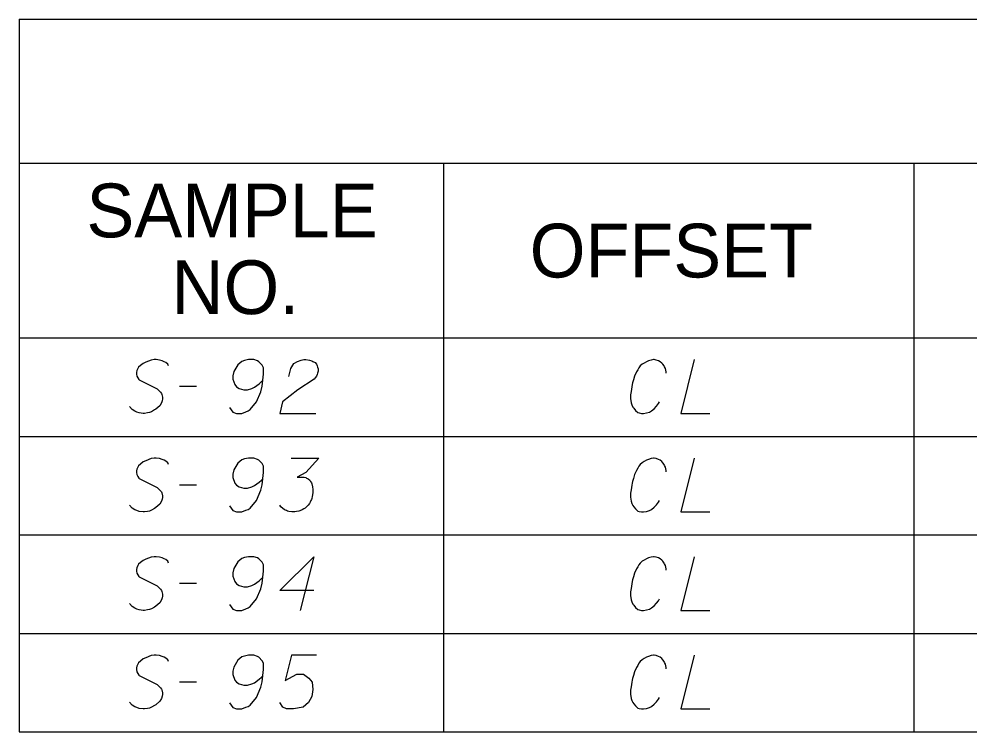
# Model space of a CAD drawing. Extents: x 2074207 to 2076812, y 516372 to 523312.
# Drawn here: x 2076260.6 to 2076345.6, y 519087.6 to 519151.3 of the extents above; entities that cross this region are included whole.
import ezdxf

# ---------------------------------------------------------------- set-up
doc = ezdxf.new("R2010")
doc.units = 0
for name, color, linetype in [('Prop DirtTable_ Soil Test Results - Outline (Major)', 7, 'Continuous'), ('Prop DirtTable_ Soil Test Results - Outline (Minor)', 7, 'Continuous'), ('Prop DirtTable_ Soil Test Results - Tx (Header - Small)', 7, 'Continuous'), ('Prop DirtTable_ Soil Test Results - Tx (Sample Data)', 7, 'Continuous')]:
    doc.layers.add(name, color=color, linetype=linetype)

msp = doc.modelspace()

# ---------------------------------------------------------------- linework, layer by layer
at = {"layer": 'Prop DirtTable_ Soil Test Results - Outline (Major)'}
for p, q in [((2076260.609, 519151.31), (2076260.609, 519122.825)), ((2076260.609, 519151.31), (2076811.903, 519151.31)), ((2076260.609, 519122.825), (2076260.609, 519114.025)), ((2076260.609, 519122.825), (2076811.903, 519122.825)), ((2076260.609, 519122.825), (2076811.903, 519122.825)), ((2076260.609, 519114.025), (2076260.609, 519105.225)), ((2076260.609, 519105.225), (2076260.609, 519096.425)), ((2076260.609, 519096.425), (2076260.609, 519087.625)), ((2076260.609, 519087.625), (2076811.903, 519087.625))]:
    msp.add_line(p, q, dxfattribs=at)
at = {"layer": 'Prop DirtTable_ Soil Test Results - Outline (Minor)'}
for p, q in [((2076260.609, 519138.425), (2076811.903, 519138.425)), ((2076298.545, 519138.425), (2076298.545, 519114.025)), ((2076340.594, 519138.425), (2076340.594, 519114.025)), ((2076260.609, 519114.025), (2076811.903, 519114.025)), ((2076260.609, 519114.025), (2076811.903, 519114.025)), ((2076298.546, 519114.025), (2076298.546, 519105.225)), ((2076340.594, 519114.025), (2076340.594, 519105.225)), ((2076260.609, 519105.225), (2076811.903, 519105.225)), ((2076260.609, 519105.225), (2076811.903, 519105.225)), ((2076298.546, 519105.225), (2076298.546, 519096.425)), ((2076340.594, 519105.225), (2076340.594, 519096.425)), ((2076260.609, 519096.425), (2076811.903, 519096.425)), ((2076260.609, 519096.425), (2076811.903, 519096.425)), ((2076298.546, 519096.425), (2076298.546, 519087.625)), ((2076340.594, 519096.425), (2076340.594, 519087.625)), ((2076260.609, 519087.625), (2076811.903, 519087.625))]:
    msp.add_line(p, q, dxfattribs=at)
at = {"layer": 'Prop DirtTable_ Soil Test Results - Tx (Sample Data)'}
for points in [[(2076273.968, 519120.317), (2076273.897, 519120.468), (2076273.721, 519120.62), (2076273.58, 519120.695), (2076273.403, 519120.771), (2076273.157, 519120.846), (2076272.874, 519120.884), (2076272.698, 519120.884), (2076272.416, 519120.846), (2076271.957, 519120.657), (2076271.71, 519120.544), (2076271.463, 519120.355), (2076271.287, 519120.204), (2076271.216, 519120.09), (2076271.146, 519119.901), (2076271.111, 519119.75), (2076271.111, 519119.599), (2076271.146, 519119.41), (2076271.216, 519119.259), (2076271.322, 519119.108), (2076271.358, 519119.07), (2076272.945, 519118.276), (2076273.262, 519117.974), (2076273.333, 519117.861), (2076273.368, 519117.785), (2076273.439, 519117.52), (2076273.439, 519117.369), (2076273.403, 519117.218), (2076273.333, 519117.029), (2076273.192, 519116.764), (2076272.839, 519116.462), (2076272.733, 519116.387), (2076272.451, 519116.235), (2076272.275, 519116.16), (2076272.098, 519116.122), (2076271.816, 519116.084), (2076271.71, 519116.084), (2076271.358, 519116.122), (2076271.146, 519116.198), (2076270.969, 519116.273), (2076270.723, 519116.424), (2076270.476, 519116.689)], [(2076279.436, 519116.613), (2076279.718, 519116.198), (2076280.035, 519116.084), (2076280.529, 519116.084), (2076280.882, 519116.235), (2076281.094, 519116.311), (2076281.27, 519116.424), (2076281.834, 519117.105), (2076282.222, 519118.012), (2076282.328, 519118.503), (2076282.469, 519119.599), (2076282.469, 519120.166), (2076282.328, 519120.393), (2076282.046, 519120.695), (2076281.94, 519120.771), (2076281.587, 519120.884), (2076281.129, 519120.884), (2076280.776, 519120.809), (2076280.529, 519120.733), (2076280.176, 519120.431), (2076279.824, 519119.826), (2076279.718, 519119.448), (2076279.718, 519119.146), (2076279.894, 519118.654), (2076280.035, 519118.465), (2076280.282, 519118.314), (2076280.706, 519118.201), (2076281.023, 519118.201), (2076281.411, 519118.314), (2076281.658, 519118.427), (2076282.081, 519118.73), (2076282.293, 519118.919), (2076282.399, 519119.032)], [(2076284.727, 519119.372), (2076284.903, 519120.09), (2076285.186, 519120.544), (2076285.503, 519120.733), (2076285.82, 519120.846), (2076286.067, 519120.884), (2076286.244, 519120.884), (2076286.561, 519120.846), (2076286.773, 519120.771), (2076286.879, 519120.733), (2076287.09, 519120.62), (2076287.196, 519120.468), (2076287.267, 519120.317), (2076287.302, 519120.204), (2076287.337, 519120.053), (2076287.337, 519119.864), (2076287.302, 519119.675), (2076287.267, 519119.561), (2076287.196, 519119.41), (2076287.09, 519119.259), (2076286.985, 519119.146), (2076285.538, 519118.201), (2076284.163, 519117.105), (2076283.916, 519116.084), (2076287.126, 519116.084)], [(2076318.45, 519119.675), (2076318.45, 519119.788), (2076318.415, 519119.939), (2076318.38, 519120.09), (2076318.309, 519120.242), (2076318.274, 519120.317), (2076318.168, 519120.468), (2076318.062, 519120.582), (2076317.921, 519120.695), (2076317.78, 519120.771), (2076317.569, 519120.846), (2076317.392, 519120.884), (2076317.322, 519120.884), (2076317.11, 519120.846), (2076316.863, 519120.771), (2076316.687, 519120.695), (2076316.475, 519120.582), (2076316.299, 519120.468), (2076316.122, 519120.317), (2076316.016, 519120.166), (2076315.911, 519119.977), (2076315.805, 519119.788), (2076315.628, 519119.41), (2076315.523, 519119.07), (2076315.452, 519118.805), (2076315.417, 519118.654), (2076315.381, 519118.465), (2076315.311, 519118.049), (2076315.276, 519117.747), (2076315.276, 519117.407), (2076315.311, 519117.029), (2076315.381, 519116.84), (2076315.487, 519116.651), (2076315.558, 519116.538), (2076315.699, 519116.349), (2076315.911, 519116.16), (2076316.052, 519116.122), (2076316.263, 519116.084), (2076316.404, 519116.084), (2076316.44, 519116.084), (2076316.687, 519116.122), (2076316.969, 519116.198), (2076317.145, 519116.311), (2076317.392, 519116.5), (2076317.604, 519116.727), (2076317.78, 519116.953), (2076317.851, 519117.105)], [(2076320.955, 519120.884), (2076319.756, 519116.084), (2076322.366, 519116.084)], [(2076274.956, 519118.503), (2076276.472, 519118.503)], [(2076273.968, 519111.517), (2076273.897, 519111.668), (2076273.721, 519111.82), (2076273.58, 519111.895), (2076273.403, 519111.971), (2076273.157, 519112.046), (2076272.874, 519112.084), (2076272.698, 519112.084), (2076272.416, 519112.046), (2076271.957, 519111.857), (2076271.71, 519111.744), (2076271.463, 519111.555), (2076271.287, 519111.404), (2076271.216, 519111.29), (2076271.146, 519111.101), (2076271.111, 519110.95), (2076271.111, 519110.799), (2076271.146, 519110.61), (2076271.216, 519110.459), (2076271.322, 519110.308), (2076271.358, 519110.27), (2076272.945, 519109.476), (2076273.262, 519109.174), (2076273.333, 519109.061), (2076273.368, 519108.985), (2076273.439, 519108.72), (2076273.439, 519108.569), (2076273.403, 519108.418), (2076273.333, 519108.229), (2076273.192, 519107.964), (2076272.839, 519107.662), (2076272.733, 519107.587), (2076272.451, 519107.435), (2076272.275, 519107.36), (2076272.098, 519107.322), (2076271.816, 519107.284), (2076271.71, 519107.284), (2076271.358, 519107.322), (2076271.146, 519107.398), (2076270.969, 519107.473), (2076270.723, 519107.624), (2076270.476, 519107.889)], [(2076279.436, 519107.813), (2076279.718, 519107.398), (2076280.035, 519107.284), (2076280.529, 519107.284), (2076280.882, 519107.435), (2076281.094, 519107.511), (2076281.27, 519107.624), (2076281.834, 519108.305), (2076282.222, 519109.212), (2076282.328, 519109.703), (2076282.469, 519110.799), (2076282.469, 519111.366), (2076282.328, 519111.593), (2076282.046, 519111.895), (2076281.94, 519111.971), (2076281.587, 519112.084), (2076281.129, 519112.084), (2076280.776, 519112.009), (2076280.529, 519111.933), (2076280.176, 519111.631), (2076279.824, 519111.026), (2076279.718, 519110.648), (2076279.718, 519110.346), (2076279.894, 519109.854), (2076280.035, 519109.665), (2076280.282, 519109.514), (2076280.706, 519109.401), (2076281.023, 519109.401), (2076281.411, 519109.514), (2076281.658, 519109.627), (2076282.081, 519109.93), (2076282.293, 519110.119), (2076282.399, 519110.232)], [(2076284.939, 519112.084), (2076287.408, 519112.084), (2076286.244, 519110.799), (2076285.468, 519110.383), (2076286.103, 519110.383), (2076286.244, 519110.346), (2076286.314, 519110.308), (2076286.385, 519110.27), (2076286.455, 519110.232), (2076286.597, 519110.119), (2076286.667, 519110.005), (2076286.738, 519109.892), (2076286.773, 519109.779), (2076286.843, 519109.514), (2076286.879, 519109.287), (2076286.879, 519109.174), (2076286.879, 519109.023), (2076286.843, 519108.796), (2076286.808, 519108.645), (2076286.773, 519108.494), (2076286.738, 519108.38), (2076286.702, 519108.305), (2076286.667, 519108.229), (2076286.632, 519108.153), (2076286.561, 519108.04), (2076286.455, 519107.889), (2076286.35, 519107.775), (2076286.279, 519107.7), (2076286.173, 519107.624), (2076286.067, 519107.549), (2076285.926, 519107.473), (2076285.856, 519107.435), (2076285.609, 519107.36), (2076285.397, 519107.322), (2076285.256, 519107.284), (2076285.009, 519107.284), (2076284.727, 519107.322), (2076284.621, 519107.36), (2076284.515, 519107.398), (2076284.409, 519107.435), (2076284.304, 519107.511), (2076284.198, 519107.587), (2076284.021, 519107.738), (2076283.916, 519107.889)], [(2076318.45, 519110.875), (2076318.45, 519110.988), (2076318.415, 519111.139), (2076318.38, 519111.29), (2076318.309, 519111.442), (2076318.274, 519111.517), (2076318.168, 519111.668), (2076318.062, 519111.782), (2076317.921, 519111.895), (2076317.78, 519111.971), (2076317.569, 519112.046), (2076317.392, 519112.084), (2076317.322, 519112.084), (2076317.11, 519112.046), (2076316.863, 519111.971), (2076316.687, 519111.895), (2076316.475, 519111.782), (2076316.299, 519111.668), (2076316.122, 519111.517), (2076316.016, 519111.366), (2076315.911, 519111.177), (2076315.805, 519110.988), (2076315.628, 519110.61), (2076315.523, 519110.27), (2076315.452, 519110.005), (2076315.417, 519109.854), (2076315.381, 519109.665), (2076315.311, 519109.249), (2076315.276, 519108.947), (2076315.276, 519108.607), (2076315.311, 519108.229), (2076315.381, 519108.04), (2076315.487, 519107.851), (2076315.558, 519107.738), (2076315.699, 519107.549), (2076315.911, 519107.36), (2076316.052, 519107.322), (2076316.263, 519107.284), (2076316.404, 519107.284), (2076316.44, 519107.284), (2076316.687, 519107.322), (2076316.969, 519107.398), (2076317.145, 519107.511), (2076317.392, 519107.7), (2076317.604, 519107.927), (2076317.78, 519108.153), (2076317.851, 519108.305)], [(2076320.955, 519112.084), (2076319.756, 519107.284), (2076322.366, 519107.284)], [(2076274.956, 519109.703), (2076276.472, 519109.703)], [(2076273.968, 519102.717), (2076273.897, 519102.868), (2076273.721, 519103.02), (2076273.58, 519103.095), (2076273.403, 519103.171), (2076273.157, 519103.246), (2076272.874, 519103.284), (2076272.698, 519103.284), (2076272.416, 519103.246), (2076271.957, 519103.057), (2076271.71, 519102.944), (2076271.463, 519102.755), (2076271.287, 519102.604), (2076271.216, 519102.49), (2076271.146, 519102.301), (2076271.111, 519102.15), (2076271.111, 519101.999), (2076271.146, 519101.81), (2076271.216, 519101.659), (2076271.322, 519101.508), (2076271.358, 519101.47), (2076272.945, 519100.676), (2076273.262, 519100.374), (2076273.333, 519100.261), (2076273.368, 519100.185), (2076273.439, 519099.92), (2076273.439, 519099.769), (2076273.403, 519099.618), (2076273.333, 519099.429), (2076273.192, 519099.164), (2076272.839, 519098.862), (2076272.733, 519098.787), (2076272.451, 519098.635), (2076272.275, 519098.56), (2076272.098, 519098.522), (2076271.816, 519098.484), (2076271.71, 519098.484), (2076271.358, 519098.522), (2076271.146, 519098.598), (2076270.969, 519098.673), (2076270.723, 519098.824), (2076270.476, 519099.089)], [(2076279.436, 519099.013), (2076279.718, 519098.598), (2076280.035, 519098.484), (2076280.529, 519098.484), (2076280.882, 519098.635), (2076281.094, 519098.711), (2076281.27, 519098.824), (2076281.834, 519099.505), (2076282.222, 519100.412), (2076282.328, 519100.903), (2076282.469, 519101.999), (2076282.469, 519102.566), (2076282.328, 519102.793), (2076282.046, 519103.095), (2076281.94, 519103.171), (2076281.587, 519103.284), (2076281.129, 519103.284), (2076280.776, 519103.209), (2076280.529, 519103.133), (2076280.176, 519102.831), (2076279.824, 519102.226), (2076279.718, 519101.848), (2076279.718, 519101.546), (2076279.894, 519101.054), (2076280.035, 519100.865), (2076280.282, 519100.714), (2076280.706, 519100.601), (2076281.023, 519100.601), (2076281.411, 519100.714), (2076281.658, 519100.827), (2076282.081, 519101.13), (2076282.293, 519101.319), (2076282.399, 519101.432)], [(2076286.949, 519100.261), (2076283.916, 519100.261), (2076286.949, 519103.284), (2076285.75, 519098.484)], [(2076318.45, 519102.075), (2076318.45, 519102.188), (2076318.415, 519102.339), (2076318.38, 519102.49), (2076318.309, 519102.642), (2076318.274, 519102.717), (2076318.168, 519102.868), (2076318.062, 519102.982), (2076317.921, 519103.095), (2076317.78, 519103.171), (2076317.569, 519103.246), (2076317.392, 519103.284), (2076317.322, 519103.284), (2076317.11, 519103.246), (2076316.863, 519103.171), (2076316.687, 519103.095), (2076316.475, 519102.982), (2076316.299, 519102.868), (2076316.122, 519102.717), (2076316.016, 519102.566), (2076315.911, 519102.377), (2076315.805, 519102.188), (2076315.628, 519101.81), (2076315.523, 519101.47), (2076315.452, 519101.205), (2076315.417, 519101.054), (2076315.381, 519100.865), (2076315.311, 519100.449), (2076315.276, 519100.147), (2076315.276, 519099.807), (2076315.311, 519099.429), (2076315.381, 519099.24), (2076315.487, 519099.051), (2076315.558, 519098.938), (2076315.699, 519098.749), (2076315.911, 519098.56), (2076316.052, 519098.522), (2076316.263, 519098.484), (2076316.404, 519098.484), (2076316.44, 519098.484), (2076316.687, 519098.522), (2076316.969, 519098.598), (2076317.145, 519098.711), (2076317.392, 519098.9), (2076317.604, 519099.127), (2076317.78, 519099.353), (2076317.851, 519099.505)], [(2076320.955, 519103.284), (2076319.756, 519098.484), (2076322.366, 519098.484)], [(2076274.956, 519100.903), (2076276.472, 519100.903)], [(2076273.968, 519093.917), (2076273.897, 519094.068), (2076273.721, 519094.22), (2076273.58, 519094.295), (2076273.403, 519094.371), (2076273.157, 519094.446), (2076272.874, 519094.484), (2076272.698, 519094.484), (2076272.416, 519094.446), (2076271.957, 519094.257), (2076271.71, 519094.144), (2076271.463, 519093.955), (2076271.287, 519093.804), (2076271.216, 519093.69), (2076271.146, 519093.501), (2076271.111, 519093.35), (2076271.111, 519093.199), (2076271.146, 519093.01), (2076271.216, 519092.859), (2076271.322, 519092.708), (2076271.358, 519092.67), (2076272.945, 519091.876), (2076273.262, 519091.574), (2076273.333, 519091.461), (2076273.368, 519091.385), (2076273.439, 519091.12), (2076273.439, 519090.969), (2076273.403, 519090.818), (2076273.333, 519090.629), (2076273.192, 519090.364), (2076272.839, 519090.062), (2076272.733, 519089.987), (2076272.451, 519089.835), (2076272.275, 519089.76), (2076272.098, 519089.722), (2076271.816, 519089.684), (2076271.71, 519089.684), (2076271.358, 519089.722), (2076271.146, 519089.798), (2076270.969, 519089.873), (2076270.723, 519090.024), (2076270.476, 519090.289)], [(2076279.436, 519090.213), (2076279.718, 519089.798), (2076280.035, 519089.684), (2076280.529, 519089.684), (2076280.882, 519089.835), (2076281.094, 519089.911), (2076281.27, 519090.024), (2076281.834, 519090.705), (2076282.222, 519091.612), (2076282.328, 519092.103), (2076282.469, 519093.199), (2076282.469, 519093.766), (2076282.328, 519093.993), (2076282.046, 519094.295), (2076281.94, 519094.371), (2076281.587, 519094.484), (2076281.129, 519094.484), (2076280.776, 519094.409), (2076280.529, 519094.333), (2076280.176, 519094.031), (2076279.824, 519093.426), (2076279.718, 519093.048), (2076279.718, 519092.746), (2076279.894, 519092.254), (2076280.035, 519092.065), (2076280.282, 519091.914), (2076280.706, 519091.801), (2076281.023, 519091.801), (2076281.411, 519091.914), (2076281.658, 519092.027), (2076282.081, 519092.33), (2076282.293, 519092.519), (2076282.399, 519092.632)], [(2076287.196, 519094.484), (2076284.974, 519094.484), (2076284.409, 519092.216), (2076285.432, 519092.783), (2076286.032, 519092.783), (2076286.526, 519092.443), (2076286.808, 519092.065), (2076286.879, 519091.423), (2076286.773, 519090.78), (2076286.491, 519090.251), (2076285.997, 519089.835), (2076285.15, 519089.684), (2076284.515, 519089.684), (2076284.198, 519089.835), (2076283.916, 519090.251)], [(2076318.45, 519093.275), (2076318.45, 519093.388), (2076318.415, 519093.539), (2076318.38, 519093.69), (2076318.309, 519093.842), (2076318.274, 519093.917), (2076318.168, 519094.068), (2076318.062, 519094.182), (2076317.921, 519094.295), (2076317.78, 519094.371), (2076317.569, 519094.446), (2076317.392, 519094.484), (2076317.322, 519094.484), (2076317.11, 519094.446), (2076316.863, 519094.371), (2076316.687, 519094.295), (2076316.475, 519094.182), (2076316.299, 519094.068), (2076316.122, 519093.917), (2076316.016, 519093.766), (2076315.911, 519093.577), (2076315.805, 519093.388), (2076315.628, 519093.01), (2076315.523, 519092.67), (2076315.452, 519092.405), (2076315.417, 519092.254), (2076315.381, 519092.065), (2076315.311, 519091.649), (2076315.276, 519091.347), (2076315.276, 519091.007), (2076315.311, 519090.629), (2076315.381, 519090.44), (2076315.487, 519090.251), (2076315.558, 519090.138), (2076315.699, 519089.949), (2076315.911, 519089.76), (2076316.052, 519089.722), (2076316.263, 519089.684), (2076316.404, 519089.684), (2076316.44, 519089.684), (2076316.687, 519089.722), (2076316.969, 519089.798), (2076317.145, 519089.911), (2076317.392, 519090.1), (2076317.604, 519090.327), (2076317.78, 519090.553), (2076317.851, 519090.705)], [(2076320.955, 519094.484), (2076319.756, 519089.684), (2076322.366, 519089.684)], [(2076274.956, 519092.103), (2076276.472, 519092.103)]]:
    msp.add_lwpolyline(points, dxfattribs=at)

# ---------------------------------------------------------------- texts
at = {"layer": 'Prop DirtTable_ Soil Test Results - Tx (Header - Small)'}
for s, p in [('SAMPLE', (2076266.632, 519131.811)), ('OFFSET', (2076306.254, 519128.225)), ('NO.', (2076274.244, 519124.954))]:
    msp.add_text(s, height=4.8, dxfattribs=at).set_placement(p)

doc.saveas('drawing.dxf')
